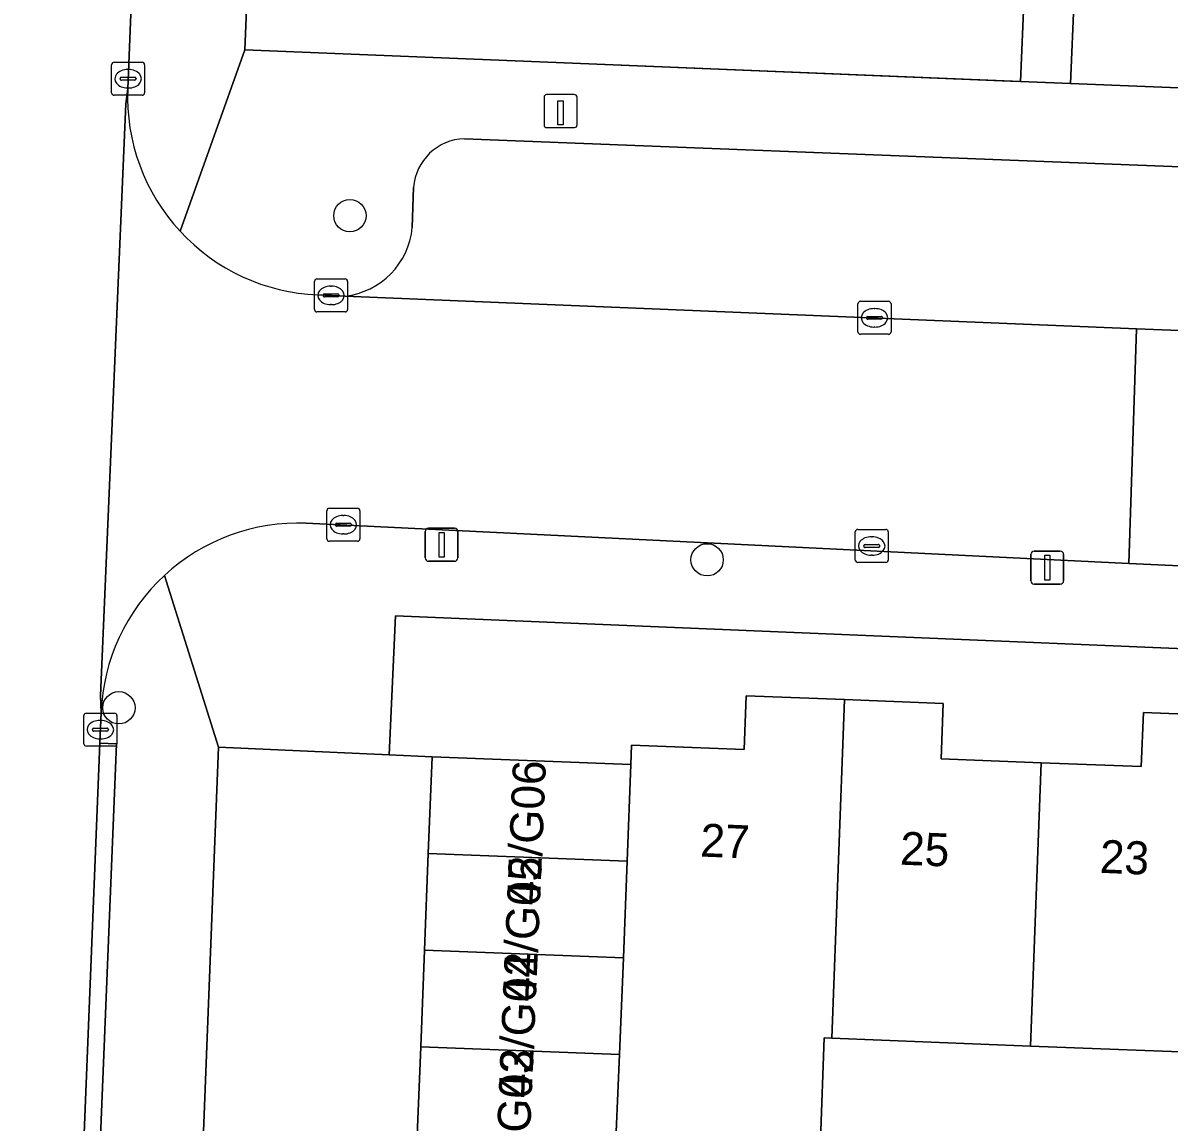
# Model space of a CAD drawing. Extents: x 161354 to 162026, y 386504 to 387460.
# Drawn here: x 161514.08 to 161548.79, y 387027.53 to 387060.82 of the extents above; entities that cross this region are included whole.
import ezdxf

# ---------------------------------------------------------------- set-up
doc = ezdxf.new("R2010")
doc.units = 0
for name, color, linetype in [('IMGEO_Boom', 7, 'Continuous'), ('IMGEO_Erf', 7, 'Continuous'), ('IMGEO_Kolk', 7, 'Continuous'), ('IMGEO_Laadpaal', 7, 'Continuous'), ('IMGEO_Lichtmast', 7, 'Continuous'), ('IMGEO_Muur', 7, 'Continuous'), ('IMGEO_Pand', 7, 'Continuous'), ('IMGEO_Pand_nummerreeks', 7, 'Continuous'), ('IMGEO_Parkeervlak_open', 7, 'Continuous'), ('IMGEO_Rijbaan_lokaal_open', 7, 'Continuous'), ('IMGEO_Voetpad_open', 7, 'Continuous')]:
    doc.layers.add(name, color=color, linetype=linetype)

msp = doc.modelspace()

# ---------------------------------------------------------------- linework, layer by layer
at = {"layer": 'IMGEO_Boom'}
for centre in [(161523.979, 387054.981), (161534.8, 387044.557), (161516.982, 387040.074)]:
    msp.add_circle(centre, 0.489, dxfattribs=at)
at = {"layer": 'IMGEO_Erf'}
for points in [[(161522.356, 387097.725), (161520.801, 387060.002), (161530.723, 387059.599), (161544.294, 387059.047), (161544.402, 387061.685)], [(161545.916, 387061.604), (161545.81, 387058.986), (161559.376, 387058.435), (161566.212, 387058.157), (161567.726, 387096.004)], [(161579.21, 387040.606), (161525.361, 387042.856), (161525.169, 387038.645), (161526.467, 387038.587), (161532.491, 387038.353), (161532.513, 387038.938), (161535.919, 387038.806), (161535.982, 387040.441), (161538.965, 387040.325), (161541.95, 387040.209), (161541.885, 387038.528), (161544.918, 387038.41), (161547.948, 387038.292), (161548.012, 387039.93), (161550.845, 387039.82)], [(161580.21, 387018.791), (161580.584, 387028.433), (161575.588, 387028.627), (161574.384, 387028.674), (161568.374, 387028.907), (161562.339, 387029.141), (161556.388, 387029.372), (161550.456, 387029.602), (161544.592, 387029.829), (161538.574, 387030.063), (161538.347, 387030.072), (161538.229, 387026.991)]]:
    msp.add_lwpolyline(points, dxfattribs=at)
at = {"layer": 'IMGEO_Kolk'}
for p, q in [((161516.762, 387058.703), (161516.762, 387059.555)), ((161516.837, 387059.629), (161517.689, 387059.629)), ((161517.763, 387059.555), (161517.763, 387058.703)), ((161517.25, 387059.409), (161517.275, 387059.409)), ((161517.021, 387059.123), (161517.021, 387059.135)), ((161517.459, 387059.086), (161517.061, 387059.086)), ((161517.064, 387059.172), (161517.462, 387059.172)), ((161517.273, 387058.849), (161517.248, 387058.849)), ((161517.505, 387059.135), (161517.505, 387059.123)), ((161517.689, 387058.629), (161516.837, 387058.629)), ((161522.908, 387052.14), (161522.908, 387052.992)), ((161522.983, 387053.066), (161523.835, 387053.066)), ((161523.909, 387052.992), (161523.909, 387052.14)), ((161523.21, 387052.609), (161523.608, 387052.609)), ((161523.396, 387052.846), (161523.421, 387052.846)), ((161523.167, 387052.56), (161523.167, 387052.572)), ((161523.605, 387052.523), (161523.207, 387052.523)), ((161523.419, 387052.286), (161523.394, 387052.286)), ((161523.651, 387052.572), (161523.651, 387052.56)), ((161539.368, 387051.461), (161539.368, 387052.313)), ((161539.443, 387052.387), (161540.295, 387052.387)), ((161540.369, 387052.313), (161540.369, 387051.461)), ((161523.835, 387052.066), (161522.983, 387052.066)), ((161539.67, 387051.93), (161540.068, 387051.93)), ((161539.856, 387052.167), (161539.881, 387052.167)), ((161539.627, 387051.881), (161539.627, 387051.893)), ((161540.065, 387051.844), (161539.667, 387051.844)), ((161539.879, 387051.607), (161539.854, 387051.607)), ((161540.111, 387051.893), (161540.111, 387051.881)), ((161540.295, 387051.387), (161539.443, 387051.387)), ((161523.282, 387045.193), (161523.282, 387046.045)), ((161523.357, 387046.119), (161524.209, 387046.119)), ((161524.283, 387046.045), (161524.283, 387045.193)), ((161523.584, 387045.662), (161523.982, 387045.662)), ((161523.77, 387045.899), (161523.795, 387045.899)), ((161523.541, 387045.613), (161523.541, 387045.625)), ((161523.979, 387045.576), (161523.581, 387045.576)), ((161523.793, 387045.339), (161523.768, 387045.339)), ((161524.025, 387045.625), (161524.025, 387045.613)), ((161539.286, 387044.55), (161539.286, 387045.402)), ((161539.361, 387045.476), (161540.213, 387045.476)), ((161540.287, 387045.402), (161540.287, 387044.55)), ((161524.209, 387045.119), (161523.357, 387045.119)), ((161539.545, 387044.97), (161539.545, 387044.982)), ((161539.588, 387045.019), (161539.986, 387045.019)), ((161539.774, 387045.256), (161539.799, 387045.256)), ((161540.029, 387044.982), (161540.029, 387044.97)), ((161539.983, 387044.933), (161539.585, 387044.933)), ((161539.797, 387044.696), (161539.772, 387044.696)), ((161540.213, 387044.476), (161539.361, 387044.476)), ((161515.923, 387038.986), (161515.923, 387039.838)), ((161515.998, 387039.912), (161516.85, 387039.912)), ((161516.924, 387039.838), (161516.924, 387038.986)), ((161516.182, 387039.406), (161516.182, 387039.418)), ((161516.225, 387039.455), (161516.623, 387039.455)), ((161516.411, 387039.692), (161516.436, 387039.692)), ((161516.666, 387039.418), (161516.666, 387039.406)), ((161516.62, 387039.369), (161516.222, 387039.369)), ((161516.434, 387039.132), (161516.409, 387039.132)), ((161516.85, 387038.912), (161515.998, 387038.912))]:
    msp.add_line(p, q, dxfattribs=at)
for points in [[(161516.762, 387058.703), (161516.762, 387059.555)], [(161516.837, 387059.629), (161517.689, 387059.629)], [(161517.763, 387059.555), (161517.763, 387058.703)], [(161517.689, 387058.629), (161516.837, 387058.629)], [(161522.908, 387052.14), (161522.908, 387052.992)], [(161522.983, 387053.066), (161523.835, 387053.066)], [(161523.909, 387052.992), (161523.909, 387052.14)], [(161539.368, 387051.461), (161539.368, 387052.313)], [(161539.443, 387052.387), (161540.295, 387052.387)], [(161540.369, 387052.313), (161540.369, 387051.461)], [(161523.835, 387052.066), (161522.983, 387052.066)], [(161540.295, 387051.387), (161539.443, 387051.387)], [(161523.282, 387045.193), (161523.282, 387046.045)], [(161523.357, 387046.119), (161524.209, 387046.119)], [(161524.283, 387046.045), (161524.283, 387045.193)], [(161539.286, 387044.55), (161539.286, 387045.402)], [(161539.361, 387045.476), (161540.213, 387045.476)], [(161540.287, 387045.402), (161540.287, 387044.55)], [(161524.209, 387045.119), (161523.357, 387045.119)], [(161540.213, 387044.476), (161539.361, 387044.476)], [(161515.923, 387038.986), (161515.923, 387039.838)], [(161515.998, 387039.912), (161516.85, 387039.912)], [(161516.924, 387039.838), (161516.924, 387038.986)], [(161516.85, 387038.912), (161515.998, 387038.912)]]:
    msp.add_lwpolyline(points, dxfattribs=at)
for centre, radius, start, end in [((161516.839, 387059.553), 0.0765, 91.552, 178.448), ((161516.839, 387059.553), 0.0765, 91.552, 178.448), ((161517.687, 387059.553), 0.0765, 1.552, 88.448), ((161517.687, 387059.553), 0.0765, 1.552, 88.448), ((161517.061, 387059.132), 0.0403, 85.8775, 175.7526), ((161517.058, 387059.122), 0.0366, 178.938, 274.7102), ((161517.462, 387059.129), 0.043, 264.8664, 352.4533), ((161517.466, 387059.134), 0.0386, 1.7309, 96.639), ((161516.839, 387058.705), 0.0765, 181.552, 268.448), ((161516.839, 387058.705), 0.0765, 181.552, 268.448), ((161517.687, 387058.705), 0.0765, 271.552, 358.448), ((161517.687, 387058.705), 0.0765, 271.552, 358.448), ((161522.985, 387052.99), 0.0765, 91.552, 178.448), ((161522.985, 387052.99), 0.0765, 91.552, 178.448), ((161523.833, 387052.99), 0.0765, 1.552, 88.448), ((161523.833, 387052.99), 0.0765, 1.552, 88.448), ((161523.207, 387052.569), 0.0403, 85.8775, 175.7526), ((161523.612, 387052.571), 0.0386, 1.7309, 96.639), ((161523.204, 387052.559), 0.0366, 178.938, 274.7102), ((161523.608, 387052.566), 0.043, 264.8664, 352.4533), ((161539.445, 387052.311), 0.0765, 91.552, 178.448), ((161539.445, 387052.311), 0.0765, 91.552, 178.448), ((161540.293, 387052.311), 0.0765, 1.552, 88.448), ((161540.293, 387052.311), 0.0765, 1.552, 88.448), ((161522.985, 387052.142), 0.0765, 181.552, 268.448), ((161522.985, 387052.142), 0.0765, 181.552, 268.448), ((161523.833, 387052.142), 0.0765, 271.552, 358.448), ((161523.833, 387052.142), 0.0765, 271.552, 358.448), ((161539.667, 387051.89), 0.0403, 85.8775, 175.7526), ((161540.072, 387051.892), 0.0386, 1.7309, 96.639), ((161539.664, 387051.88), 0.0366, 178.938, 274.7102), ((161540.068, 387051.887), 0.043, 264.8664, 352.4533), ((161539.445, 387051.463), 0.0765, 181.552, 268.448), ((161539.445, 387051.463), 0.0765, 181.552, 268.448), ((161540.293, 387051.463), 0.0765, 271.552, 358.448), ((161540.293, 387051.463), 0.0765, 271.552, 358.448), ((161523.359, 387046.043), 0.0765, 91.552, 178.448), ((161523.359, 387046.043), 0.0765, 91.552, 178.448), ((161524.207, 387046.043), 0.0765, 1.552, 88.448), ((161524.207, 387046.043), 0.0765, 1.552, 88.448), ((161523.581, 387045.622), 0.0403, 85.8775, 175.7526), ((161523.986, 387045.624), 0.0386, 1.7309, 96.639), ((161523.578, 387045.612), 0.0366, 178.938, 274.7102), ((161523.982, 387045.619), 0.043, 264.8664, 352.4533), ((161539.363, 387045.4), 0.0765, 91.552, 178.448), ((161539.363, 387045.4), 0.0765, 91.552, 178.448), ((161540.211, 387045.4), 0.0765, 1.552, 88.448), ((161540.211, 387045.4), 0.0765, 1.552, 88.448), ((161523.359, 387045.195), 0.0765, 181.552, 268.448), ((161523.359, 387045.195), 0.0765, 181.552, 268.448), ((161524.207, 387045.195), 0.0765, 271.552, 358.448), ((161524.207, 387045.195), 0.0765, 271.552, 358.448), ((161539.585, 387044.979), 0.0403, 85.8775, 175.7526), ((161539.582, 387044.969), 0.0366, 178.938, 274.7102), ((161539.986, 387044.976), 0.043, 264.8664, 352.4533), ((161539.99, 387044.981), 0.0386, 1.7309, 96.639), ((161539.363, 387044.552), 0.0765, 181.552, 268.448), ((161539.363, 387044.552), 0.0765, 181.552, 268.448), ((161540.211, 387044.552), 0.0765, 271.552, 358.448), ((161540.211, 387044.552), 0.0765, 271.552, 358.448), ((161516, 387039.836), 0.0765, 91.552, 178.448), ((161516, 387039.836), 0.0765, 91.552, 178.448), ((161516.848, 387039.836), 0.0765, 1.552, 88.448), ((161516.848, 387039.836), 0.0765, 1.552, 88.448), ((161516.222, 387039.415), 0.0403, 85.8775, 175.7526), ((161516.219, 387039.405), 0.0366, 178.938, 274.7102), ((161516.623, 387039.412), 0.043, 264.8664, 352.4533), ((161516.627, 387039.417), 0.0386, 1.7309, 96.639), ((161516, 387038.988), 0.0765, 181.552, 268.448), ((161516, 387038.988), 0.0765, 181.552, 268.448), ((161516.848, 387038.988), 0.0765, 271.552, 358.448), ((161516.848, 387038.988), 0.0765, 271.552, 358.448)]:
    msp.add_arc(centre, radius, start, end, dxfattribs=at)
for centre, major_axis, ratio, start_param, end_param in [((161517.249, 387059.129), (-0.387, 0.002), 0.722429, 4.712389, 7.853982), ((161517.274, 387059.129), (-0.39, 0.002), 0.717154, 1.570796, 4.712389), ((161523.395, 387052.566), (-0.387, 0.002), 0.722429, 4.712389, 7.853982), ((161523.42, 387052.566), (-0.39, 0.002), 0.717154, 1.570796, 4.712389), ((161539.855, 387051.887), (-0.387, 0.002), 0.722429, 4.712389, 7.853982), ((161539.88, 387051.887), (-0.39, 0.002), 0.717154, 1.570796, 4.712389), ((161523.769, 387045.619), (-0.387, 0.002), 0.722429, 4.712389, 7.853982), ((161523.794, 387045.619), (-0.39, 0.002), 0.717154, 1.570796, 4.712389), ((161539.773, 387044.976), (-0.387, 0.002), 0.722429, 4.712389, 7.853982), ((161539.798, 387044.976), (-0.39, 0.002), 0.717154, 1.570796, 4.712389), ((161516.41, 387039.412), (-0.387, 0.002), 0.722429, 4.712389, 7.853982), ((161516.435, 387039.412), (-0.39, 0.002), 0.717154, 1.570796, 4.712389)]:
    msp.add_ellipse(centre, major_axis=major_axis, ratio=ratio, start_param=start_param, end_param=end_param, dxfattribs=at)
at = {"layer": 'IMGEO_Laadpaal'}
for p, q in [((161529.86, 387058.566), (161529.86, 387057.725)), ((161529.86, 387058.566), (161529.86, 387057.725)), ((161530.776, 387058.65), (161529.935, 387058.65)), ((161530.776, 387058.65), (161529.935, 387058.65)), ((161530.86, 387057.734), (161530.86, 387058.575)), ((161530.86, 387057.734), (161530.86, 387058.575)), ((161529.944, 387057.65), (161530.785, 387057.65)), ((161529.944, 387057.65), (161530.785, 387057.65))]:
    msp.add_line(p, q, dxfattribs=at)
msp.add_lwpolyline([(161530.275, 387058.463), (161530.435, 387058.463), (161530.435, 387057.73), (161530.275, 387057.73), (161530.275, 387058.463)], dxfattribs=at)
for centre, start, end in [((161529.938, 387058.572), 92.4484, 184.2845), ((161529.938, 387058.572), 92.4484, 184.2845), ((161530.782, 387058.572), 2.4484, 94.2845), ((161530.782, 387058.572), 2.4484, 94.2845), ((161529.938, 387057.728), 182.4484, 274.2845), ((161529.938, 387057.728), 182.4484, 274.2845), ((161530.782, 387057.728), 272.4484, 4.2845), ((161530.782, 387057.728), 272.4484, 4.2845)]:
    msp.add_arc(centre, 0.0779, start, end, dxfattribs=at)
at = {"layer": 'IMGEO_Lichtmast'}
for p, q in [((161526.26, 387044.613), (161526.26, 387045.413)), ((161526.26, 387045.413), (161526.26, 387044.613)), ((161526.36, 387045.513), (161527.15, 387045.513)), ((161527.15, 387045.513), (161526.36, 387045.513)), ((161527.25, 387045.413), (161527.25, 387044.613)), ((161527.25, 387044.613), (161527.25, 387045.413)), ((161544.607, 387043.919), (161544.607, 387044.719)), ((161544.607, 387044.719), (161544.607, 387043.919)), ((161544.707, 387044.819), (161545.497, 387044.819)), ((161545.497, 387044.819), (161544.707, 387044.819)), ((161545.597, 387044.719), (161545.597, 387043.919)), ((161545.597, 387043.919), (161545.597, 387044.719)), ((161527.15, 387044.513), (161526.36, 387044.513)), ((161526.36, 387044.513), (161527.15, 387044.513)), ((161545.497, 387043.819), (161544.707, 387043.819)), ((161544.707, 387043.819), (161545.497, 387043.819))]:
    msp.add_line(p, q, dxfattribs=at)
for points in [[(161526.68, 387045.388), (161526.83, 387045.388), (161526.83, 387044.638), (161526.68, 387044.638), (161526.68, 387045.388)], [(161545.027, 387044.694), (161545.177, 387044.694), (161545.177, 387043.944), (161545.027, 387043.944), (161545.027, 387044.694)]]:
    msp.add_lwpolyline(points, dxfattribs=at)
for centre, start, end in [((161526.36, 387045.413), 90, 180), ((161526.36, 387045.413), 90, 180), ((161527.15, 387045.413), 0, 90), ((161527.15, 387045.413), 360, 90), ((161526.36, 387044.613), 180, 270), ((161526.36, 387044.613), 180, 270), ((161527.15, 387044.613), 270, 0), ((161527.15, 387044.613), 270, 0), ((161544.707, 387044.719), 90, 180), ((161544.707, 387044.719), 90, 180), ((161545.497, 387044.719), 0, 90), ((161545.497, 387044.719), 360, 90), ((161544.707, 387043.919), 180, 270), ((161544.707, 387043.919), 180, 270), ((161545.497, 387043.919), 270, 0), ((161545.497, 387043.919), 270, 0)]:
    msp.add_arc(centre, 0.1, start, end, dxfattribs=at)
at = {"layer": 'IMGEO_Muur'}
for points in [[(161530.723, 387059.599), (161544.231, 387059.05)], [(161559.376, 387058.435), (161545.758, 387058.988)]]:
    msp.add_lwpolyline(points, dxfattribs=at)
at = {"layer": 'IMGEO_Pand'}
for points in [[(161538.965, 387040.325), (161535.982, 387040.441), (161535.919, 387038.806), (161532.513, 387038.938), (161532.491, 387038.353), (161532.377, 387035.425), (161532.263, 387032.498), (161532.178, 387030.311), (161532.145, 387029.57), (161532.042, 387027.227), (161538.229, 387026.991), (161538.347, 387030.072), (161538.574, 387030.063)], [(161544.918, 387038.41), (161541.885, 387038.528), (161541.95, 387040.209), (161538.965, 387040.325), (161538.574, 387030.063), (161544.592, 387029.829)], [(161550.845, 387039.82), (161548.012, 387039.93), (161547.948, 387038.292), (161544.918, 387038.41), (161544.592, 387029.829), (161550.456, 387029.602)], [(161526.353, 387035.659), (161532.377, 387035.425), (161532.491, 387038.353), (161526.467, 387038.587)], [(161526.353, 387035.659), (161526.24, 387032.732), (161532.263, 387032.498), (161532.377, 387035.425)], [(161532.145, 387029.57), (161532.178, 387030.311), (161532.263, 387032.498), (161526.24, 387032.732), (161526.126, 387029.804)], [(161532.145, 387029.57), (161526.126, 387029.804), (161526.012, 387026.876), (161532.016, 387026.643), (161532.042, 387027.227)]]:
    msp.add_lwpolyline(points, close=True, dxfattribs=at)
at = {"layer": 'IMGEO_Parkeervlak_open'}
for points in [[(161564.622, 387055.853), (161527.447, 387057.311)], [(161525.909, 387055.84), (161525.868, 387054.62)], [(161523.835, 387052.547), (161547.8, 387051.557), (161550.648, 387051.439), (161568.551, 387050.567)]]:
    msp.add_lwpolyline(points, dxfattribs=at)
for centre, radius, start, end in [((161527.493, 387055.723), 1.588, 91.6602, 175.7887), ((161523.578, 387054.832), 2.3, 276.4097, 354.7065)]:
    msp.add_arc(centre, radius, start, end, dxfattribs=at)
at = {"layer": 'IMGEO_Rijbaan_lokaal_open'}
for points in [[(161517.25, 387058.822), (161518.375, 387086.785), (161511.352, 387086.863), (161511.261, 387082.272), (161511.056, 387077.183), (161510.258, 387057.427), (161510.001, 387051.057), (161508.97, 387025.525), (161508.486, 387013.528), (161515.367, 387013.247), (161515.696, 387021.395), (161516.407, 387038.998), (161516.445, 387039.933), (161516.423, 387040.443), (161517.194, 387058.372)], [(161550.648, 387051.439), (161547.8, 387051.557), (161547.574, 387044.446), (161550.444, 387044.311)]]:
    msp.add_lwpolyline(points, close=True, dxfattribs=at)
for points in [[(161517.25, 387058.822), (161517.194, 387058.372), (161516.423, 387040.443), (161516.445, 387039.933)], [(161547.8, 387051.557), (161523.835, 387052.547), (161523.005, 387052.581)], [(161522.658, 387045.665), (161547.574, 387044.446), (161547.8, 387051.557)]]:
    msp.add_lwpolyline(points, dxfattribs=at)
for centre, radius, start, end in [((161523.245, 387058.579), 6, 177.6832, 222.7049), ((161523.25, 387058.581), 6.005, 222.6828, 267.6571), ((161522.415, 387039.697), 5.973, 87.6706, 132.7086), ((161522.414, 387039.695), 5.974, 132.6866, 177.7123)]:
    msp.add_arc(centre, radius, start, end, dxfattribs=at)
at = {"layer": 'IMGEO_Voetpad_open'}
for points in [[(161519.774, 387121.572), (161519.725, 387120.348), (161520.223, 387120.336), (161519.365, 387099.273), (161518.878, 387099.285), (161518.541, 387089.529), (161518.375, 387086.785), (161517.25, 387058.822)], [(161518.836, 387054.51), (161520.801, 387060.002), (161522.356, 387097.725)], [(161544.402, 387061.685), (161544.294, 387059.047), (161545.81, 387058.986), (161545.916, 387061.604)], [(161593.251, 387053.953), (161585.131, 387054.287), (161584.061, 387054.307), (161584.181, 387057.259), (161581.277, 387057.391), (161569.151, 387057.942), (161566.212, 387058.157), (161559.376, 387058.435), (161545.81, 387058.986), (161544.294, 387059.047), (161530.723, 387059.599), (161520.801, 387060.002), (161518.836, 387054.51)], [(161527.447, 387057.311), (161564.622, 387055.853)], [(161525.868, 387054.62), (161525.909, 387055.84)], [(161523.005, 387052.581), (161523.835, 387052.547)], [(161550.444, 387044.311), (161547.574, 387044.446), (161522.658, 387045.665)], [(161518.364, 387044.086), (161520, 387038.881), (161525.169, 387038.645), (161525.361, 387042.856), (161579.21, 387040.606), (161584.311, 387041.439)], [(161518.439, 387000), (161519.251, 387019.76), (161519.313, 387021.279), (161520, 387038.881), (161518.364, 387044.086)], [(161516.445, 387039.933), (161516.407, 387038.998), (161516.906, 387038.986), (161516.195, 387021.383), (161515.696, 387021.395), (161515.367, 387013.247), (161515.254, 387010.439), (161514.832, 387000), (161513.065, 386955.173), (161512.956, 386952.396), (161512.465, 386939.948)]]:
    msp.add_lwpolyline(points, dxfattribs=at)
for points in [[(161515.696, 387021.395), (161516.195, 387021.383), (161516.906, 387038.986), (161516.407, 387038.998)], [(161525.169, 387038.645), (161520, 387038.881), (161519.313, 387021.279), (161525.785, 387021.021), (161525.899, 387023.949), (161526.012, 387026.876), (161526.126, 387029.804), (161526.24, 387032.732), (161526.353, 387035.659), (161526.467, 387038.587)]]:
    msp.add_lwpolyline(points, close=True, dxfattribs=at)
for centre, radius, start, end in [((161523.245, 387058.579), 6, 177.6832, 222.7049), ((161527.493, 387055.723), 1.588, 91.6602, 175.7887), ((161523.25, 387058.581), 6.005, 222.6828, 267.6571), ((161523.578, 387054.832), 2.3, 276.4097, 354.7065), ((161522.415, 387039.697), 5.973, 87.6706, 132.7086), ((161522.414, 387039.695), 5.974, 132.6866, 177.7123)]:
    msp.add_arc(centre, radius, start, end, dxfattribs=at)

# ---------------------------------------------------------------- texts
at = {"layer": 'IMGEO_Pand_nummerreeks'}
for s, rotation, p in [('42/G06', 87.546, (161529.734, 387034.078)), ('27', 357.6623, (161534.579, 387035.57)), ('25', 357.6622, (161540.629, 387035.324)), ('23', 357.6622, (161546.679, 387035.077)), ('42/G05', 87.546, (161529.609, 387031.162)), ('42/G04', 87.546, (161529.484, 387028.245)), ('42/G03', 87.548, (161529.359, 387025.329))]:
    msp.add_text(s, height=1, rotation=rotation, dxfattribs=at).set_placement(p)

doc.saveas('drawing.dxf')
